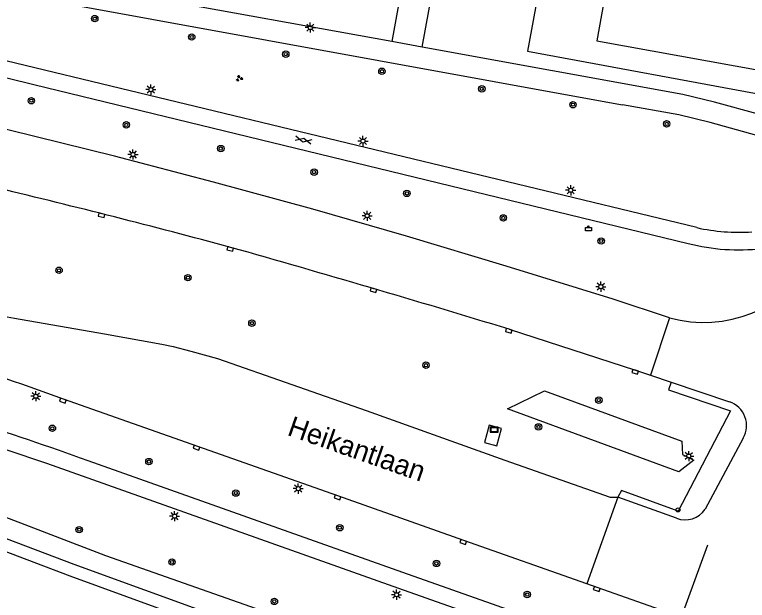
# Model space of a CAD drawing. Extents: x 132999 to 136000, y 398499 to 400501.
# Drawn here: x 133355.8 to 133446.5, y 399342.3 to 399414.8 of the extents above; entities that cross this region are included whole.
import ezdxf

# ---------------------------------------------------------------- set-up
doc = ezdxf.new("R2010")
doc.units = 0
for name, color, linetype in [('gg-afsc-hekwerk', 7, 'Continuous'), ('gg-anno-openbare ruimte label', 7, 'Continuous'), ('gg-bbg-hoofdgebouw', 7, 'Continuous'), ('gg-knt-verharding', 7, 'Continuous'), ('gt-grn-groengrens', 7, 'Continuous'), ('gt-grn-groenlijn', 7, 'Continuous'), ('gt-grn-weggrens', 7, 'Continuous'), ('gt-knt-lijn portaal', 7, 'Continuous'), ('gt-symb-afvalbak', 7, 'Continuous'), ('gt-symb-boom', 7, 'Continuous'), ('gt-symb-gesloten verharding', 7, 'Continuous'), ('gt-symb-groenvak', 7, 'Continuous'), ('gt-symb-kolk', 7, 'Continuous'), ('gt-symb-lichtmast', 7, 'Continuous'), ('gt-symb-reclamebord', 7, 'Continuous'), ('gt-symb-verkeersregelinstallatiepaal', 7, 'Continuous')]:
    doc.layers.add(name, color=color, linetype=linetype)

# ---------------------------------------------------------------- blocks, each defined once
blk = doc.blocks.new('gt0-BOOM')
at = {"layer": 'gt-symb-boom'}
for radius in [0.4, 0.2]:
    blk.add_circle((0, 0), radius, dxfattribs=at)
blk = doc.blocks.new('gt0-LMAST')
at = {"layer": 'gt-symb-lichtmast'}
for p, q in [((-0.182, 0.173), (-0.447, 0.438)), ((-0.005, 0.246), (-0.005, 0.621)), ((0.172, 0.173), (0.437, 0.438)), ((-0.255, -0.004), (-0.63, -0.004)), ((-0.182, -0.181), (-0.447, -0.446)), ((-0.005, -0.254), (-0.005, -0.629)), ((0.437, -0.446), (0.172, -0.181)), ((0.245, -0.004), (0.62, -0.004))]:
    blk.add_line(p, q, dxfattribs=at)
blk.add_circle((-0.005, -0.004), 0.25, dxfattribs=at)
blk = doc.blocks.new('gt0-GRVAK')
at = {"layer": 'gt-symb-groenvak'}
for p, q in [((-0.11, 0.189), (-0.228, 0.24)), ((-0.182, 0.153), (0.088, 0.153)), ((-0.091, 0.211), (-0.156, 0.322)), ((-0.047, 0.214), (-0.047, 0.393)), ((-0.004, 0.211), (0.061, 0.322)), ((0.015, 0.189), (0.133, 0.24)), ((0.262, -0.052), (0.197, 0.059)), ((0.305, -0.049), (0.305, 0.13)), ((0.349, -0.052), (0.414, 0.059)), ((-0.245, -0.228), (-0.363, -0.177)), ((-0.318, -0.264), (-0.047, -0.264)), ((-0.226, -0.206), (-0.291, -0.095)), ((-0.183, -0.203), (-0.183, -0.024)), ((-0.139, -0.206), (-0.074, -0.095)), ((-0.12, -0.228), (-0.002, -0.177)), ((0.243, -0.074), (0.125, -0.023)), ((0.17, -0.11), (0.441, -0.11)), ((0.368, -0.074), (0.486, -0.023))]:
    blk.add_line(p, q, dxfattribs=at)
blk = doc.blocks.new('gt0-KOLK')
at = {"layer": 'gt-symb-kolk'}
blk.add_lwpolyline([(0, 0), (0.375, 0), (0.375, 0.4), (-0.375, 0.4), (-0.375, 0), (0, 0)], dxfattribs=at)
blk = doc.blocks.new('gt0-GESVH1')
at = {"layer": 'gt-symb-gesloten verharding'}
for p, q in [((-0.992, -0.261), (0.008, 0.239)), ((0.008, -0.261), (-0.992, 0.239)), ((0.008, 0.239), (1.008, -0.261)), ((1.008, 0.239), (0.008, -0.261))]:
    blk.add_line(p, q, dxfattribs=at)
blk = doc.blocks.new('gt0-ABAK')
at = {"layer": 'gt-symb-afvalbak'}
blk.add_lwpolyline([(0.375, -0.5), (-0.375, -0.5), (-0.375, -0.1), (0.375, -0.1)], close=True, dxfattribs=at)
blk.add_circle((0, 0), 0.1, dxfattribs=at)
blk = doc.blocks.new('gt0-RBORD')
at = {"layer": 'gt-symb-reclamebord'}
blk.add_lwpolyline([(-0.5, 0.295), (-0.5, -0.295), (0.5, -0.295), (0.5, 0.295), (-0.5, 0.295)], dxfattribs=at)
blk.add_lwpolyline([(-0.417, -0.212), (0.417, -0.212), (0.417, 0.212), (-0.417, 0.212)], close=True, dxfattribs=at)
blk = doc.blocks.new('gt0-VIPAAL')
at = {"layer": 'gt-symb-verkeersregelinstallatiepaal'}
blk.add_circle((0, 0), 0.25, dxfattribs=at)

msp = doc.modelspace()

# ---------------------------------------------------------------- linework, layer by layer
at = {"layer": 'gg-afsc-hekwerk'}
msp.add_lwpolyline([(133421.766, 399423.752), (133419.266, 399410.285), (133449.585, 399404.679)], dxfattribs=at)
at = {"layer": 'gg-bbg-hoofdgebouw'}
msp.add_lwpolyline([(133455.984, 399420.773), (133455.463, 399420.868), (133454.612, 399419.426), (133450.595, 399420.156), (133450.876, 399421.701), (133430.349, 399425.428), (133427.849, 399411.582), (133448.389, 399407.873), (133449.471, 399413.89), (133451.118, 399413.593), (133450.847, 399413.15), (133451.311, 399412.85), (133455.984, 399420.773)], dxfattribs=at)
at = {"layer": 'gg-knt-verharding'}
for p, q in [((133402.475, 399411.487), (133357.7, 399419.6)), ((133406.231, 399410.807), (133402.475, 399411.487)), ((133434.483, 399370.159), (133437.047, 399369.296)), ((133437.047, 399369.296), (133444.295, 399366.858)), ((133445.987, 399362.384), (133441.258, 399353.554)), ((133437.726, 399352.436), (133430.466, 399355.049))]:
    msp.add_line(p, q, dxfattribs=at)
for points in [[(133406.231, 399410.807), (133409.446, 399428.398), (133410.413, 399428.228), (133410.926, 399431.151)], [(133288.873, 399429.582), (133428.982, 399404.018), (133431.049, 399403.664)], [(133440.238, 399388.441), (133351.249, 399409.947), (133338.1, 399412.986)], [(133436.856, 399377.267), (133429.861, 399379.602), (133416.637, 399383.659), (133404.312, 399387.398), (133392.703, 399390.733), (133380.386, 399394.086), (133368.136, 399397.305), (133355.098, 399400.518), (133341.862, 399403.63), (133328.822, 399406.276), (133328.847, 399406.413), (133320.794, 399407.954), (133303.619, 399411.293), (133298.524, 399412.329)], [(133333.579, 399411.874), (133340.689, 399410.35), (133348.751, 399408.495), (133358.146, 399406.173), (133439.178, 399386.476)], [(133448.305, 399402.365), (133448.172, 399402.413), (133442.409, 399403.985), (133438.494, 399404.922), (133406.231, 399410.807)], [(133451.869, 399391.912), (133449.097, 399399.236), (133447.668, 399399.872), (133441.893, 399401.456), (133437.999, 399402.416), (133431.049, 399403.664)], [(133355.789, 399377.236), (133366.906, 399375.288), (133373.994, 399374.001), (133375.409, 399373.703), (133377.599, 399373.155), (133380.906, 399372.246), (133399.294, 399365.773), (133416.465, 399359.622), (133429.487, 399355.057), (133430.466, 399355.049)], [(133417.005, 399375.855), (133432.657, 399370.773), (133434.483, 399370.159)], [(133321.12, 399371.533), (133349.613, 399362.626), (133354.678, 399360.974), (133359.718, 399359.257)], [(133437.047, 399369.296), (133436.73, 399368.354), (133444.42, 399365.736), (133437.931, 399353.329), (133430.902, 399355.867), (133430.466, 399355.049)], [(133426.613, 399344.343), (133411.381, 399349.682), (133395.811, 399355.23), (133361.828, 399367.214)], [(133415.474, 399361.399), (133416.065, 399363.563), (133414.526, 399363.996), (133413.935, 399361.833), (133415.474, 399361.399)], [(133359.718, 399359.257), (133403.323, 399343.782), (133445.902, 399328.715)], [(133445.053, 399331.164), (133403.856, 399345.732), (133364.876, 399359.572)], [(133466.034, 399330.433), (133459.945, 399332.563), (133427.907, 399343.889), (133426.613, 399344.343)]]:
    msp.add_lwpolyline(points, dxfattribs=at)
for centre, radius, start, end in [((133101.079, 398341.059), 1082.176, 74.925836, 76.49817), ((133445.564, 399412.925), 25.057, 257.72743, 273.38114), ((133445.451, 399411.14), 25.45, 255.72914, 276.37443), ((132907.945, 397708.806), 1743.042, 73.019121, 74.200719), ((133441.089, 399392.483), 15.794, 254.45407, 329.95747), ((133145.543, 398762.837), 641.912, 70.30956, 73.436147), ((133359.771, 399402.434), 25.511, 252.59006, 261.01988), ((133443.286, 399363.92), 3.107, 330.37786, 71.05388), ((133197.102, 398890.911), 497.786, 70.30336, 72.10012), ((133438.783, 399355.234), 2.991, 249.29661, 325.83215)]:
    msp.add_arc(centre, radius, start, end, dxfattribs=at)
at = {"layer": 'gt-grn-groengrens'}
for points in [[(133398.514, 399328.034), (133396.552, 399334.955), (133393.401, 399335.983), (133380.641, 399340.347), (133363.155, 399346.711), (133335.6, 399357.164), (133333.111, 399358.002), (133330.537, 399358.957), (133325.883, 399360.788), (133320.451, 399362.791), (133315.784, 399364.583), (133314.159, 399365.145), (133305.491, 399367.888), (133303.573, 399368.457), (133301.945, 399368.889), (133295.771, 399370.319), (133287.468, 399372.324), (133283.633, 399373.17)], [(133282.11, 399372.313), (133287.13, 399370.862), (133295.426, 399368.859), (133301.583, 399367.433), (133303.167, 399367.013), (133305.051, 399366.454), (133313.688, 399363.721), (133315.27, 399363.174), (133319.923, 399361.387), (133325.349, 399359.386), (133330.001, 399357.556), (133332.611, 399356.588), (133335.095, 399355.751), (133362.633, 399345.305), (133380.142, 399338.932)], [(133416.802, 399366.008), (133421.39, 399368.216), (133438.379, 399361.993), (133438.461, 399360.326), (133439.861, 399359.659), (133438.014, 399358.188), (133416.802, 399366.008)]]:
    msp.add_lwpolyline(points, dxfattribs=at)
at = {"layer": 'gt-grn-groenlijn'}
msp.add_lwpolyline([(133299.101, 399372.038), (133302.503, 399371.251), (133304.196, 399370.803), (133306.114, 399370.235), (133315.636, 399367.21), (133321.3, 399365.063), (133325.802, 399363.414), (133332.325, 399360.872), (133336.374, 399359.463), (133336.992, 399361.649), (133338.721, 399360.932), (133338.307, 399358.847), (133367.025, 399347.818), (133385.695, 399341.281), (133396.532, 399337.433)], dxfattribs=at)
at = {"layer": 'gt-grn-weggrens'}
for p, q in [((133403.3, 399416.04), (133402.475, 399411.487)), ((133436.856, 399377.267), (133434.483, 399370.159)), ((133430.466, 399355.049), (133426.613, 399344.343))]:
    msp.add_line(p, q, dxfattribs=at)
at = {"layer": 'gt-knt-lijn portaal'}
msp.add_line((133437.802, 399338.777), (133441.577, 399349.133), dxfattribs=at)

# ---------------------------------------------------------------- block references
at = {"layer": 'gt-symb-afvalbak'}
msp.add_blockref('gt0-ABAK', (133426.807, 399388.549), dxfattribs=at)
at = {"layer": 'gt-symb-boom'}
for p in [(133365.702, 399414.332), (133377.705, 399412.057), (133389.348, 399409.935), (133401.252, 399407.812), (133413.613, 399405.637), (133357.856, 399404.164), (133424.902, 399403.669), (133369.611, 399401.173), (133436.497, 399401.293), (133381.304, 399398.235), (133392.858, 399395.317), (133404.343, 399392.685), (133416.282, 399389.646), (133428.394, 399386.79), (133361.283, 399383.16), (133377.238, 399382.244), (133385.161, 399376.607), (133406.707, 399371.403), (133428.097, 399367.08), (133360.457, 399363.587), (133420.632, 399363.759), (133372.411, 399359.465), (133383.166, 399355.561), (133363.778, 399351.034), (133396.036, 399351.276), (133375.267, 399347.03), (133408.001, 399346.85), (133419.245, 399342.996), (133387.937, 399342.143)]:
    msp.add_blockref('gt0-BOOM', p, dxfattribs=at)
at = {"layer": 'gt-symb-gesloten verharding', "rotation": -13.063337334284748}
msp.add_blockref('gt0-GESVH1', (133391.526, 399399.295), dxfattribs=at)
at = {"layer": 'gt-symb-groenvak'}
msp.add_blockref('gt0-GRVAK', (133383.59, 399406.938), dxfattribs=at)
at = {"layer": 'gt-symb-kolk'}
for p, rotation in [((133366.584, 399390.16), 165.86393820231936), ((133382.52, 399385.998), 164.97137362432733), ((133400.256, 399380.878), 163.6300426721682), ((133417.005, 399375.855), 163.0402624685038), ((133432.657, 399370.773), 162.0167523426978), ((133361.828, 399367.214), 160.4140323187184), ((133378.361, 399361.375), 160.5519078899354), ((133395.811, 399355.23), 160.60293800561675), ((133411.381, 399349.682), 160.38851793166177), ((133427.907, 399343.889), 160.6794860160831)]:
    msp.add_blockref('gt0-KOLK', p, dxfattribs=dict(at, rotation=rotation))
at = {"layer": 'gt-symb-lichtmast'}
for p in [(133392.392, 399413.224), (133372.657, 399405.538), (133398.91, 399399.174), (133370.44, 399397.505), (133424.624, 399393.07), (133399.431, 399389.915), (133428.353, 399381.133), (133358.415, 399367.557), (133439.243, 399360.153), (133390.896, 399356.116), (133375.592, 399352.706), (133403.068, 399342.982)]:
    msp.add_blockref('gt0-LMAST', p, dxfattribs=at)
at = {"layer": 'gt-symb-reclamebord'}
msp.add_blockref('gt0-RBORD', (133415.132, 399363.415), dxfattribs=at)
at = {"layer": 'gt-symb-verkeersregelinstallatiepaal'}
msp.add_blockref('gt0-VIPAAL', (133437.913, 399353.482), dxfattribs=at)

# ---------------------------------------------------------------- texts
at = {"layer": 'gg-anno-openbare ruimte label'}
msp.add_text('Heikantlaan', height=2.5, rotation=340.7, dxfattribs=at).set_placement((133389.413, 399362.79))

doc.saveas('drawing.dxf')
